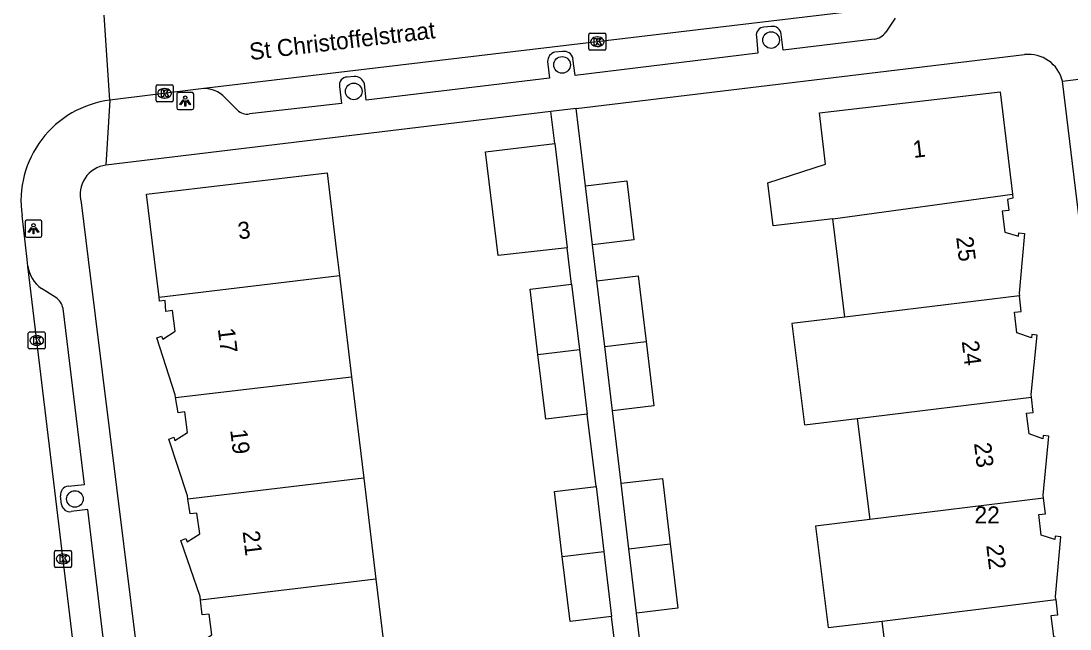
# Model space of a CAD drawing. Extents: x 162074 to 163034, y 381824 to 382557.
# Drawn here: x 162299.9 to 162361.6, y 382228.2 to 382264 of the extents above; entities that cross this region are included whole.
import ezdxf

# ---------------------------------------------------------------- set-up
doc = ezdxf.new("R2010")
doc.units = 0
for name, color, linetype in [('IMGEO_Boom', 7, 'Continuous'), ('IMGEO_Kolk', 7, 'Continuous'), ('IMGEO_Lichtpunt', 7, 'Continuous'), ('IMGEO_Openbare_ruimte_label', 7, 'Continuous'), ('IMGEO_Pand', 7, 'Continuous'), ('IMGEO_Pand_nummerreeks', 7, 'Continuous'), ('IMGEO_Rijbaan_lokaal_open', 7, 'Continuous'), ('IMGEO_Voetpad_open', 7, 'Continuous')]:
    doc.layers.add(name, color=color, linetype=linetype)

msp = doc.modelspace()

# ---------------------------------------------------------------- linework, layer by layer
at = {"layer": 'IMGEO_Boom'}
for centre in [(162344.027, 382262.904), (162331.729, 382261.446), (162319.47, 382259.884), (162303.064, 382235.895)]:
    msp.add_circle(centre, 0.489, dxfattribs=at)
at = {"layer": 'IMGEO_Kolk'}
for p, q in [((162333.304, 382262.381), (162333.304, 382263.233)), ((162333.379, 382263.307), (162334.231, 382263.307)), ((162333.792, 382263.087), (162333.817, 382263.087)), ((162334.305, 382263.233), (162334.305, 382262.381)), ((162334.231, 382262.307), (162333.379, 382262.307)), ((162333.815, 382262.527), (162333.79, 382262.527)), ((162307.837, 382259.343), (162307.837, 382260.195)), ((162307.912, 382260.269), (162308.764, 382260.269)), ((162308.325, 382260.049), (162308.35, 382260.049)), ((162308.838, 382260.195), (162308.838, 382259.343)), ((162308.764, 382259.269), (162307.912, 382259.269)), ((162308.348, 382259.489), (162308.323, 382259.489)), ((162300.32, 382244.798), (162300.32, 382245.65)), ((162300.395, 382245.724), (162301.247, 382245.724)), ((162300.808, 382245.504), (162300.833, 382245.504)), ((162301.321, 382245.65), (162301.321, 382244.798)), ((162300.831, 382244.944), (162300.806, 382244.944)), ((162301.247, 382244.724), (162300.395, 382244.724)), ((162301.867, 382231.941), (162301.867, 382232.793)), ((162301.942, 382232.867), (162302.794, 382232.867)), ((162302.355, 382232.647), (162302.38, 382232.647)), ((162302.868, 382232.793), (162302.868, 382231.941)), ((162302.378, 382232.087), (162302.353, 382232.087)), ((162302.794, 382231.867), (162301.942, 382231.867))]:
    msp.add_line(p, q, dxfattribs=at)
for points in [[(162333.304, 382262.381), (162333.304, 382263.233)], [(162333.379, 382263.307), (162334.231, 382263.307)], [(162333.625, 382263.007), (162333.748, 382263.007), (162333.748, 382262.856), (162333.878, 382263.007), (162334.042, 382263.007), (162333.896, 382262.856), (162334.049, 382262.607), (162333.897, 382262.607), (162333.812, 382262.771), (162333.748, 382262.704), (162333.748, 382262.607), (162333.625, 382262.607), (162333.625, 382263.007)], [(162334.305, 382263.233), (162334.305, 382262.381)], [(162334.231, 382262.307), (162333.379, 382262.307)], [(162307.837, 382259.343), (162307.837, 382260.195)], [(162307.912, 382260.269), (162308.764, 382260.269)], [(162308.158, 382259.969), (162308.281, 382259.969), (162308.281, 382259.818), (162308.411, 382259.969), (162308.575, 382259.969), (162308.429, 382259.818), (162308.582, 382259.569), (162308.43, 382259.569), (162308.345, 382259.733), (162308.281, 382259.666), (162308.281, 382259.569), (162308.158, 382259.569), (162308.158, 382259.969)], [(162308.838, 382260.195), (162308.838, 382259.343)], [(162308.764, 382259.269), (162307.912, 382259.269)], [(162300.32, 382244.798), (162300.32, 382245.65)], [(162300.395, 382245.724), (162301.247, 382245.724)], [(162301.321, 382245.65), (162301.321, 382244.798)], [(162300.641, 382245.424), (162300.764, 382245.424), (162300.764, 382245.273), (162300.894, 382245.424), (162301.058, 382245.424), (162300.912, 382245.273), (162301.065, 382245.024), (162300.913, 382245.024), (162300.828, 382245.188), (162300.764, 382245.121), (162300.764, 382245.024), (162300.641, 382245.024), (162300.641, 382245.424)], [(162301.247, 382244.724), (162300.395, 382244.724)], [(162301.867, 382231.941), (162301.867, 382232.793)], [(162301.942, 382232.867), (162302.794, 382232.867)], [(162302.188, 382232.567), (162302.311, 382232.567), (162302.311, 382232.416), (162302.441, 382232.567), (162302.605, 382232.567), (162302.459, 382232.416), (162302.612, 382232.167), (162302.46, 382232.167), (162302.375, 382232.331), (162302.311, 382232.264), (162302.311, 382232.167), (162302.188, 382232.167), (162302.188, 382232.567)], [(162302.868, 382232.793), (162302.868, 382231.941)], [(162302.794, 382231.867), (162301.942, 382231.867)]]:
    msp.add_lwpolyline(points, dxfattribs=at)
for centre, start, end in [((162333.381, 382263.231), 91.55205, 178.44795), ((162333.381, 382263.231), 91.55205, 178.44795), ((162334.229, 382263.231), 1.55205, 88.44795), ((162334.229, 382263.231), 1.55205, 88.44795), ((162333.381, 382262.383), 181.55205, 268.44795), ((162333.381, 382262.383), 181.55205, 268.44795), ((162334.229, 382262.383), 271.55205, 358.44795), ((162334.229, 382262.383), 271.55205, 358.44795), ((162307.914, 382260.193), 91.55205, 178.44795), ((162307.914, 382260.193), 91.55205, 178.44795), ((162308.762, 382260.193), 1.55205, 88.44795), ((162308.762, 382260.193), 1.55205, 88.44795), ((162307.914, 382259.345), 181.55205, 268.44795), ((162307.914, 382259.345), 181.55205, 268.44795), ((162308.762, 382259.345), 271.55205, 358.44795), ((162308.762, 382259.345), 271.55205, 358.44795), ((162300.397, 382245.648), 91.55205, 178.44795), ((162300.397, 382245.648), 91.55205, 178.44795), ((162301.245, 382245.648), 1.55205, 88.44795), ((162301.245, 382245.648), 1.55205, 88.44795), ((162300.397, 382244.8), 181.55205, 268.44795), ((162300.397, 382244.8), 181.55205, 268.44795), ((162301.245, 382244.8), 271.55205, 358.44795), ((162301.245, 382244.8), 271.55205, 358.44795), ((162301.944, 382232.791), 91.55205, 178.44795), ((162301.944, 382232.791), 91.55205, 178.44795), ((162302.792, 382232.791), 1.55205, 88.44795), ((162302.792, 382232.791), 1.55205, 88.44795), ((162301.944, 382231.943), 181.55205, 268.44795), ((162301.944, 382231.943), 181.55205, 268.44795), ((162302.792, 382231.943), 271.55205, 358.44795), ((162302.792, 382231.943), 271.55205, 358.44795)]:
    msp.add_arc(centre, 0.0765, start, end, dxfattribs=at)
for centre, major_axis, ratio, start_param, end_param in [((162333.791, 382262.807), (-0.387, 0.002), 0.722429, 4.712389, 7.853982), ((162333.816, 382262.807), (-0.39, 0.002), 0.717154, 1.570796, 4.712389), ((162308.324, 382259.769), (-0.387, 0.002), 0.722429, 4.712389, 7.853982), ((162308.349, 382259.769), (-0.39, 0.002), 0.717154, 1.570796, 4.712389), ((162300.807, 382245.224), (-0.387, 0.002), 0.722429, 4.712389, 7.853982), ((162300.832, 382245.224), (-0.39, 0.002), 0.717154, 1.570796, 4.712389), ((162302.354, 382232.367), (-0.387, 0.002), 0.722429, 4.712389, 7.853982), ((162302.379, 382232.367), (-0.39, 0.002), 0.717154, 1.570796, 4.712389)]:
    msp.add_ellipse(centre, major_axis=major_axis, ratio=ratio, start_param=start_param, end_param=end_param, dxfattribs=at)
at = {"layer": 'IMGEO_Lichtpunt'}
for p, q in [((162309.057, 382259.72), (162309.057, 382258.913)), ((162309.057, 382259.72), (162309.057, 382258.913)), ((162309.959, 382259.815), (162309.151, 382259.815)), ((162309.959, 382259.815), (162309.151, 382259.815)), ((162310.053, 382258.913), (162310.053, 382259.72)), ((162310.053, 382258.913), (162310.053, 382259.72)), ((162309.151, 382258.819), (162309.959, 382258.819)), ((162309.151, 382258.819), (162309.959, 382258.819)), ((162301.03, 382252.302), (162300.222, 382252.302)), ((162301.03, 382252.302), (162300.222, 382252.302)), ((162300.128, 382252.207), (162300.128, 382251.4)), ((162300.128, 382252.207), (162300.128, 382251.4)), ((162301.124, 382251.4), (162301.124, 382252.207)), ((162301.124, 382251.4), (162301.124, 382252.207)), ((162300.222, 382251.306), (162301.03, 382251.306)), ((162300.222, 382251.306), (162301.03, 382251.306))]:
    msp.add_line(p, q, dxfattribs=at)
for points in [[(162309.431, 382259.384), (162309.47, 382259.356), (162309.282, 382259.094), (162309.244, 382259.121), (162309.431, 382259.384)], [(162309.533, 382259.336), (162309.58, 382259.336), (162309.58, 382259.014), (162309.533, 382259.014), (162309.533, 382259.336)], [(162309.643, 382259.356), (162309.681, 382259.383), (162309.868, 382259.121), (162309.829, 382259.093), (162309.643, 382259.356)], [(162300.502, 382251.871), (162300.541, 382251.843), (162300.353, 382251.581), (162300.315, 382251.608), (162300.502, 382251.871)], [(162300.604, 382251.823), (162300.651, 382251.823), (162300.651, 382251.501), (162300.604, 382251.501), (162300.604, 382251.823)], [(162300.714, 382251.843), (162300.752, 382251.87), (162300.939, 382251.608), (162300.9, 382251.58), (162300.714, 382251.843)]]:
    msp.add_lwpolyline(points, dxfattribs=at)
for centre in [(162309.556, 382259.518), (162300.627, 382252.005)]:
    msp.add_circle(centre, 0.0994, dxfattribs=at)
for centre, start, end in [((162309.151, 382259.72), 90, 180), ((162309.151, 382259.72), 90, 180), ((162309.959, 382259.72), 0, 90), ((162309.959, 382259.72), 0, 90), ((162309.151, 382258.913), 180, 270), ((162309.151, 382258.913), 180, 270), ((162309.959, 382258.913), 270, 0), ((162309.959, 382258.913), 270, 360), ((162300.222, 382252.207), 90, 180), ((162300.222, 382252.207), 90, 180), ((162301.03, 382252.207), 0, 90), ((162301.03, 382252.207), 0, 90), ((162300.222, 382251.4), 180, 270), ((162300.222, 382251.4), 180, 270), ((162301.03, 382251.4), 270, 0), ((162301.03, 382251.4), 270, 360)]:
    msp.add_arc(centre, 0.0946, start, end, dxfattribs=at)
at = {"layer": 'IMGEO_Pand'}
for points in [[(162347.66, 382252.377), (162344.14, 382251.963), (162343.84, 382254.512), (162347.238, 382255.608), (162346.884, 382258.617), (162357.5, 382259.865), (162358.226, 382253.831)], [(162332.035, 382250.671), (162327.96, 382250.231), (162327.225, 382256.337), (162331.295, 382256.826)], [(162331.295, 382256.826), (162332.035, 382250.671)], [(162308.018, 382247.765), (162307.747, 382250), (162307.283, 382253.828), (162317.897, 382255.097), (162318.495, 382250.133), (162318.511, 382250), (162318.626, 382249.048)], [(162333.106, 382254.333), (162335.539, 382254.623), (162335.954, 382251.148), (162333.522, 382250.858)], [(162333.522, 382250.858), (162333.106, 382254.333)], [(162347.66, 382252.377), (162358.226, 382253.831)], [(162358.226, 382253.831), (162358.254, 382253.6), (162357.941, 382253.526), (162358.026, 382252.875), (162357.629, 382252.828), (162357.775, 382251.607), (162358.591, 382251.354), (162358.612, 382251.552), (162358.94, 382251.515), (162358.8, 382250), (162358.617, 382248.017), (162358.636, 382247.852)], [(162348.37, 382246.598), (162347.952, 382250), (162347.66, 382252.377)], [(162308.018, 382247.765), (162318.626, 382249.048)], [(162318.626, 382249.048), (162319.343, 382243.094)], [(162333.775, 382248.733), (162336.208, 382249.023), (162336.668, 382245.169)], [(162334.237, 382244.872), (162333.775, 382248.733)], [(162330.311, 382244.401), (162329.849, 382248.243), (162332.292, 382248.536)], [(162332.292, 382248.536), (162332.754, 382244.692)], [(162308.989, 382241.86), (162308.961, 382242.023), (162307.874, 382245.374), (162308.166, 382245.482), (162308.238, 382245.296), (162308.968, 382245.766), (162308.807, 382246.985), (162308.41, 382246.932), (162308.366, 382247.586), (162308.045, 382247.538), (162308.018, 382247.765)], [(162358.636, 382247.852), (162348.37, 382246.598)], [(162359.352, 382241.885), (162359.333, 382242.052), (162359.693, 382245.544), (162359.365, 382245.581), (162359.344, 382245.383), (162358.493, 382245.671), (162358.347, 382246.892), (162358.744, 382246.939), (162358.636, 382247.852)], [(162348.37, 382246.598), (162345.251, 382246.217), (162345.984, 382240.25), (162349.102, 382240.633)], [(162334.237, 382244.872), (162336.668, 382245.169)], [(162334.689, 382241.087), (162334.237, 382244.872)], [(162336.668, 382245.169), (162337.121, 382241.378), (162334.689, 382241.087)], [(162330.311, 382244.401), (162332.754, 382244.692)], [(162333.211, 382240.892), (162330.769, 382240.598), (162330.311, 382244.401)], [(162332.754, 382244.692), (162333.211, 382240.892)], [(162308.989, 382241.86), (162319.343, 382243.094)], [(162319.343, 382243.094), (162320.062, 382237.127)], [(162309.709, 382235.892), (162309.679, 382236.083), (162308.586, 382239.415), (162308.879, 382239.525), (162308.951, 382239.339), (162309.697, 382239.803), (162309.536, 382241.022), (162309.139, 382240.969), (162308.989, 382241.86)], [(162349.102, 382240.633), (162359.352, 382241.885)], [(162360.066, 382235.938), (162360.045, 382236.111), (162360.369, 382239.601), (162360.041, 382239.638), (162360.02, 382239.44), (162359.204, 382239.723), (162359.058, 382240.944), (162359.455, 382240.991), (162359.352, 382241.885)], [(162349.102, 382240.633), (162349.832, 382234.688)], [(162320.062, 382237.127), (162309.709, 382235.892)], [(162320.062, 382237.127), (162320.778, 382231.184)], [(162335.198, 382236.817), (162337.631, 382237.108), (162338.091, 382233.254)], [(162331.742, 382232.505), (162331.282, 382236.329), (162333.725, 382236.622)], [(162333.725, 382236.622), (162334.185, 382232.799)], [(162335.659, 382232.957), (162335.198, 382236.817)], [(162310.454, 382229.94), (162310.429, 382230.146), (162309.304, 382233.451), (162309.599, 382233.567), (162309.671, 382233.381), (162310.406, 382233.85), (162310.245, 382235.069), (162309.848, 382235.016), (162309.709, 382235.892)], [(162360.066, 382235.938), (162349.832, 382234.688)], [(162360.78, 382229.97), (162360.758, 382230.158), (162361.07, 382233.662), (162360.742, 382233.699), (162360.721, 382233.501), (162359.927, 382233.762), (162359.781, 382234.983), (162360.178, 382235.03), (162360.066, 382235.938)], [(162349.832, 382234.688), (162346.65, 382234.299), (162347.38, 382228.321), (162350.566, 382228.713)], [(162335.659, 382232.957), (162338.091, 382233.254)], [(162338.091, 382233.254), (162338.544, 382229.462), (162336.112, 382229.172)], [(162331.742, 382232.505), (162334.185, 382232.799)], [(162334.185, 382232.799), (162334.644, 382228.977)], [(162336.112, 382229.172), (162335.659, 382232.957)], [(162334.644, 382228.977), (162332.202, 382228.684), (162331.742, 382232.505)], [(162320.778, 382231.184), (162310.454, 382229.94)], [(162320.778, 382231.184), (162321.497, 382225.213)], [(162311.172, 382223.982), (162311.145, 382224.191), (162310.043, 382227.504), (162310.313, 382227.612), (162310.385, 382227.426), (162311.116, 382227.904), (162310.955, 382229.123), (162310.558, 382229.07), (162310.454, 382229.94)], [(162350.566, 382228.713), (162360.78, 382229.97)], [(162360.78, 382229.97), (162360.888, 382229.066), (162360.491, 382229.019), (162360.637, 382227.798), (162361.487, 382227.52), (162361.508, 382227.718), (162361.836, 382227.681), (162361.451, 382224.199), (162361.505, 382223.779)], [(162351.325, 382222.529), (162350.566, 382228.713)]]:
    msp.add_lwpolyline(points, dxfattribs=at)
at = {"layer": 'IMGEO_Rijbaan_lokaal_open'}
for points in [[(162352.626, 382265.043), (162310.501, 382260.042)], [(162305.125, 382259.368), (162304.787, 382264.372)], [(162310.501, 382260.042), (162305.125, 382259.368)], [(162300.293, 382249.601), (162300.247, 382250), (162299.951, 382252.576)], [(162304.984, 382210.629), (162300.293, 382249.601)]]:
    msp.add_lwpolyline(points, dxfattribs=at)
msp.add_arc((162305.871, 382253.433), 5.982, 97.16724, 188.23401, dxfattribs=at)
at = {"layer": 'IMGEO_Voetpad_open'}
for points in [[(162351.328, 382264.198), (162350.782, 382263.374)], [(162344.04, 382263.71), (162343.61, 382263.67)], [(162343.166, 382263.107), (162343.245, 382262.139), (162332.49, 382260.825), (162332.371, 382261.826)], [(162350.098, 382262.968), (162344.732, 382262.313), (162344.618, 382263.251)], [(162331.753, 382262.228), (162331.31, 382262.195)], [(162330.874, 382261.642), (162330.992, 382260.67), (162320.21, 382259.363), (162320.095, 382260.334)], [(162332.559, 382258.874), (162358.94, 382262.05)], [(162361.173, 382260.484), (162364.902, 382260.956)], [(162319.495, 382260.77), (162319.091, 382260.724)], [(162365.263, 382226.839), (162362.448, 382250), (162361.173, 382260.484)], [(162318.637, 382260.174), (162318.742, 382259.181), (162313.336, 382258.555)], [(162305.125, 382259.368), (162304.883, 382255.543)], [(162312.622, 382258.786), (162311.911, 382259.51)], [(162331.07, 382258.695), (162304.883, 382255.543)], [(162332.559, 382258.874), (162331.07, 382258.695)], [(162331.295, 382256.826), (162331.07, 382258.695)], [(162333.106, 382254.333), (162332.559, 382258.874)], [(162303.435, 382253.355), (162303.851, 382250), (162308.838, 382209.736)], [(162332.292, 382248.536), (162332.035, 382250.671)], [(162333.775, 382248.733), (162333.522, 382250.858)], [(162301.947, 382247.748), (162301.1, 382248.286)], [(162302.657, 382236.649), (162303.632, 382236.741), (162302.363, 382247.115)], [(162333.725, 382236.622), (162333.211, 382240.892)], [(162335.198, 382236.817), (162334.689, 382241.087)], [(162302.27, 382235.567), (162302.22, 382236.077)], [(162304.167, 382224.356), (162305.109, 382224.467), (162303.824, 382235.27), (162302.847, 382235.152)], [(162335.159, 382224.698), (162334.644, 382228.977)], [(162336.638, 382224.763), (162336.112, 382229.172)]]:
    msp.add_lwpolyline(points, dxfattribs=at)
for centre, radius, start, end in [((162343.639, 382263.19), 0.481, 93.49094, 189.98815), ((162344.109, 382263.204), 0.511, 5.28081, 97.81178), ((162350.013, 382263.891), 0.927, 275.27392, 326.11004), ((162331.451, 382261.636), 0.577, 104.12439, 179.36923), ((162331.861, 382261.718), 0.522, 11.99197, 101.9212), ((162359.178, 382260.014), 2.05, 13.26015, 96.65599), ((162319.084, 382260.267), 0.457, 89.17321, 191.75054), ((162319.515, 382260.167), 0.603, 16.07232, 91.91837), ((162310.683, 382258.391), 1.661, 42.35558, 96.30094), ((162313.233, 382259.454), 0.905, 227.58245, 276.56171), ((162305.109, 382253.82), 1.738, 97.47532, 195.53217), ((162302.237, 382249.889), 1.965, 188.41785, 234.65605), ((162301.407, 382246.94), 0.972, 10.37873, 56.24614), ((162302.718, 382236.15), 0.503, 96.93641, 188.30495), ((162302.774, 382235.659), 0.512, 190.34305, 278.20675)]:
    msp.add_arc(centre, radius, start, end, dxfattribs=at)

# ---------------------------------------------------------------- texts
at = {"layer": 'IMGEO_Openbare_ruimte_label'}
msp.add_text('St Christoffelstraat', height=1, rotation=6.77678, dxfattribs=at).set_placement((162313.388, 382261.722))
at = {"layer": 'IMGEO_Pand_nummerreeks'}
for s, rotation, p in [('1', 6.70483, (162352.415, 382255.964)), ('3', 6.81787, (162312.706, 382251.173)), ('25', 276.85364, (162354.917, 382251.298)), ('17', 276.96897, (162311.47, 382245.905)), ('24', 276.84664, (162355.245, 382245.173)), ('19', 276.96897, (162312.197, 382239.953)), ('23', 276.84706, (162355.967, 382239.169)), ('22', 360, (162355.997, 382234.459)), ('21', 276.96897, (162312.927, 382233.98)), ('22', 276.84664, (162356.686, 382233.17))]:
    msp.add_text(s, height=1, rotation=rotation, dxfattribs=at).set_placement(p)

doc.saveas('drawing.dxf')
